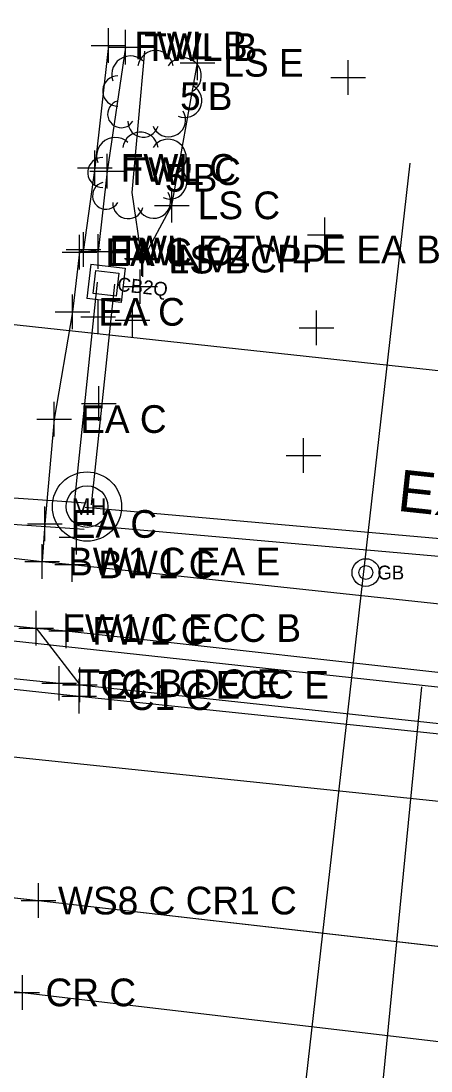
# Model space of a CAD drawing. Extents: x 1363693 to 1365209, y 422201 to 424153.
# Drawn here: x 1364393 to 1364416.6, y 423089.6 to 423150.2 of the extents above; entities that cross this region are included whole.
import ezdxf

# ---------------------------------------------------------------- set-up
doc = ezdxf.new("R2010")
doc.units = 0
for name, color, linetype in [('BASELINE-CL-RW', 7, 'Continuous'), ('BD_X_Building', 7, 'Continuous'), ('DR_X_Cells', 7, 'Continuous'), ('DR_X_Storm_Sewer', 7, 'Continuous'), ('DR_X_Text', 7, 'Continuous'), ('O-ALGN-BASELINE-WERK-CL-RW', 7, 'Continuous'), ('O-ALGN-TEXT-BASELINE-WERK-CL-RW', 7, 'Continuous'), ('OWNERS', 7, 'Continuous'), ('PM_X_Channelizing_Line', 7, 'Continuous'), ('RD_X_Wall', 7, 'Continuous'), ('SV_X_Original_Ground', 7, 'Continuous'), ('SV_X_Random_Point', 7, 'Continuous'), ('SV_X_Shot_Marker', 7, 'Continuous'), ('UT_X_Gas', 7, 'Continuous'), ('UT_X_Gas_Cells', 7, 'Continuous'), ('UT_X_Gas_Text', 7, 'Continuous'), ('UT_X_Sanitary_Line', 7, 'Continuous'), ('UT_X_Unknown_Cells', 7, 'Continuous'), ('UT_X_Water', 7, 'Continuous'), ('VG_X_Cells', 7, 'Continuous'), ('VG_X_Flower_Bed', 7, 'Continuous'), ('VG_X_Text', 7, 'Continuous')]:
    doc.layers.add(name, color=color, linetype=linetype)

msp = doc.modelspace()

# ---------------------------------------------------------------- linework, layer by layer
at = {"layer": 'BASELINE-CL-RW'}
msp.add_line((1364375.379, 423114.08), (1364395.155, 423111.981), dxfattribs=at)
msp.add_line((1364375.379, 423114.08), (1364395.155, 423111.981), dxfattribs=at)
msp.add_lwpolyline([(1364395.155, 423111.981), (1364396.345, 423111.901), (1364420.137, 423109.334), (1364425.243, 423108.722), (1364426.7, 423108.59)], dxfattribs=at)
at = {"layer": 'BD_X_Building'}
for p, q in [((1364398.003, 423148.827), (1364397.213, 423141.751)), ((1364398.997, 423148.734), (1364397.926, 423141.559)), ((1364397.213, 423141.751), (1364396.558, 423137.042)), ((1364397.926, 423141.559), (1364397.417, 423136.917)), ((1364397.417, 423136.917), (1364396.558, 423137.042))]:
    msp.add_line(p, q, dxfattribs=at)
at = {"layer": 'DR_X_Cells'}
for p, q in [((1364396.982, 423136.193), (1364396.757, 423134.206)), ((1364396.982, 423136.193), (1364398.969, 423135.968)), ((1364398.969, 423135.968), (1364398.744, 423133.981)), ((1364397.126, 423134.499), (1364397.275, 423135.824)), ((1364397.275, 423135.824), (1364398.6, 423135.675)), ((1364398.6, 423135.675), (1364398.451, 423134.35)), ((1364398.744, 423133.981), (1364396.757, 423134.206)), ((1364398.451, 423134.35), (1364397.126, 423134.499))]:
    msp.add_line(p, q, dxfattribs=at)
at = {"layer": 'DR_X_Storm_Sewer'}
for p, q in [((1364397.357, 423135.148), (1364396.017, 423122.391)), ((1364398.351, 423135.043), (1364397.011, 423122.287))]:
    msp.add_line(p, q, dxfattribs=at)
for points in [[(1364396.704, 423122.381), (1364292.466, 423129.632), (1364116.736, 423151.168)], [(1364116.553, 423149.679), (1364292.322, 423128.138), (1364396.6, 423120.885)], [(1364399.93, 423136.511), (1364399.379, 423140.322), (1364400.098, 423148.503)], [(1364399.93, 423136.511), (1364399.379, 423140.322), (1364400.098, 423148.503)], [(1364582.765, 423092.444), (1364570.467, 423106.795), (1364396.66, 423122.141)], [(1364396.572, 423121.144), (1364569.973, 423105.835), (1364582.006, 423091.794)]]:
    msp.add_lwpolyline(points, dxfattribs=at)
at = {"layer": 'O-ALGN-BASELINE-WERK-CL-RW'}
for points in [[(1364345.02, 423104.847), (1364369.674, 423102.16), (1364393.972, 423099.432), (1364419.048, 423096.561), (1364443.312, 423093.925), (1364451.526, 423093.036), (1364468.627, 423091.238), (1364493.852, 423089.842)], [(1364344.949, 423099.36), (1364369.026, 423096.77), (1364393.032, 423094.129), (1364418.879, 423091.081), (1364442.643, 423088.825), (1364467.917, 423086.086), (1364493.18, 423083.679), (1364518.018, 423081.408), (1364543.181, 423079.173), (1364568.054, 423076.965), (1364592.54, 423074.839), (1364617.51, 423072.5), (1364642.473, 423070.404), (1364666.864, 423068.234), (1364691.478, 423065.715)]]:
    msp.add_lwpolyline(points, dxfattribs=at)
at = {"layer": 'O-ALGN-TEXT-BASELINE-WERK-CL-RW'}
for points in [[(1364346.419, 423124.233), (1364371.073, 423121.613), (1364377.993, 423120.886), (1364394.176, 423119.014), (1364395.909, 423118.85), (1364420.904, 423116.17), (1364432.793, 423114.854), (1364445.849, 423113.459), (1364451.029, 423112.833), (1364470.499, 423110.769), (1364493.516, 423108.187), (1364495.355, 423108.072), (1364511.265, 423106.648), (1364520.276, 423105.924), (1364545.163, 423103.611)], [(1364345.955, 423120.338), (1364370.704, 423117.73), (1364377.302, 423116.907), (1364393.837, 423115.175), (1364395.564, 423115.012), (1364420.484, 423112.241), (1364428.47, 423111.311), (1364445.436, 423109.533), (1364454.484, 423108.631), (1364470.191, 423107.015), (1364490.846, 423104.574), (1364494.981, 423104.245), (1364515.675, 423102.289), (1364519.894, 423101.964), (1364544.07, 423099.593)]]:
    msp.add_lwpolyline(points, dxfattribs=at)
at = {"layer": 'OWNERS'}
msp.add_line((1364393.837, 423115.175), (1364396.345, 423111.901), dxfattribs=at)
for points in [[(1364396.558, 423137.042), (1364396.325, 423136.878), (1364395.921, 423133.438), (1364394.87, 423127.245), (1364394.323, 423121.187), (1364394.176, 423119.014)], [(1364320.806, 423119.405), (1364345.561, 423116.767), (1364370.383, 423114.062), (1364373.909, 423113.642), (1364396.32, 423111.238), (1364420.061, 423108.761), (1364425.197, 423108.148), (1364444.961, 423106.049), (1364457.021, 423104.742), (1364469.814, 423103.394), (1364487.439, 423101.485), (1364494.624, 423100.826), (1364518.333, 423098.452), (1364519.558, 423098.394), (1364540.805, 423096.489), (1364544.341, 423096.157), (1364569.726, 423093.884), (1364581.491, 423092.909)]]:
    msp.add_lwpolyline(points, dxfattribs=at)
at = {"layer": 'PM_X_Channelizing_Line'}
for p, q in [((1364369.674, 423102.16), (1364393.972, 423099.432)), ((1364369.674, 423102.16), (1364393.972, 423099.432)), ((1364393.972, 423099.432), (1364419.048, 423096.561)), ((1364393.972, 423099.432), (1364419.048, 423096.561))]:
    msp.add_line(p, q, dxfattribs=at)
at = {"layer": 'RD_X_Wall'}
for p, q in [((1364398.003, 423148.827), (1364397.213, 423141.751)), ((1364398.997, 423148.734), (1364397.926, 423141.559)), ((1364397.213, 423141.751), (1364396.558, 423137.042)), ((1364397.926, 423141.559), (1364397.417, 423136.917)), ((1364397.417, 423136.917), (1364396.558, 423137.042))]:
    msp.add_line(p, q, dxfattribs=at)
at = {"layer": 'SV_X_Original_Ground'}
for p, q in [((1364411.843, 423145.98), (1364411.843, 423147.98)), ((1364410.843, 423146.98), (1364412.843, 423146.98)), ((1364410.506, 423136.878), (1364410.506, 423138.878)), ((1364409.506, 423137.878), (1364411.506, 423137.878)), ((1364399.838, 423133.893), (1364399.838, 423135.893)), ((1364398.838, 423134.893), (1364400.838, 423134.893)), ((1364397.411, 423132.155), (1364397.411, 423134.155)), ((1364399.4, 423131.961), (1364399.4, 423133.961)), ((1364396.411, 423133.155), (1364398.411, 423133.155)), ((1364398.4, 423132.961), (1364400.4, 423132.961)), ((1364410.012, 423131.516), (1364410.012, 423133.516)), ((1364409.012, 423132.516), (1364411.012, 423132.516)), ((1364397.453, 423127.149), (1364397.453, 423129.149)), ((1364396.453, 423128.149), (1364398.453, 423128.149)), ((1364409.26, 423124.145), (1364409.26, 423126.145)), ((1364408.26, 423125.145), (1364410.26, 423125.145)), ((1364396.158, 423119.425), (1364396.158, 423121.425)), ((1364395.158, 423120.425), (1364397.158, 423120.425)), ((1364393.972, 423098.432), (1364393.972, 423100.432)), ((1364392.972, 423099.432), (1364394.972, 423099.432)), ((1364393.032, 423093.129), (1364393.032, 423095.129)), ((1364392.032, 423094.129), (1364394.032, 423094.129))]:
    msp.add_line(p, q, dxfattribs=at)
at = {"layer": 'SV_X_Random_Point'}
for p, q in [((1364398.003, 423147.827), (1364398.003, 423149.827)), ((1364398.997, 423147.734), (1364398.997, 423149.734)), ((1364397.003, 423148.827), (1364399.003, 423148.827)), ((1364397.997, 423148.734), (1364399.997, 423148.734)), ((1364403.139, 423146.823), (1364403.139, 423148.823)), ((1364402.139, 423147.823), (1364404.139, 423147.823)), ((1364397.213, 423140.751), (1364397.213, 423142.751)), ((1364397.926, 423140.559), (1364397.926, 423142.559)), ((1364396.213, 423141.751), (1364398.213, 423141.751)), ((1364396.926, 423141.559), (1364398.926, 423141.559)), ((1364401.66, 423138.59), (1364401.66, 423140.59)), ((1364400.66, 423139.59), (1364402.66, 423139.59)), ((1364396.558, 423136.042), (1364396.558, 423138.042)), ((1364397.417, 423135.917), (1364397.417, 423137.917)), ((1364399.988, 423135.454), (1364399.988, 423137.454)), ((1364395.558, 423137.042), (1364397.558, 423137.042)), ((1364396.417, 423136.917), (1364398.417, 423136.917)), ((1364398.988, 423136.454), (1364400.988, 423136.454))]:
    msp.add_line(p, q, dxfattribs=at)
at = {"layer": 'SV_X_Shot_Marker'}
for p, q in [((1364396.325, 423135.878), (1364396.325, 423137.878)), ((1364399.93, 423135.511), (1364399.93, 423137.511)), ((1364395.325, 423136.878), (1364397.325, 423136.878)), ((1364398.93, 423136.511), (1364400.93, 423136.511)), ((1364395.921, 423132.438), (1364395.921, 423134.438)), ((1364394.921, 423133.438), (1364396.921, 423133.438)), ((1364394.87, 423126.245), (1364394.87, 423128.245)), ((1364393.87, 423127.245), (1364395.87, 423127.245)), ((1364394.323, 423120.187), (1364394.323, 423122.187)), ((1364393.323, 423121.187), (1364395.323, 423121.187)), ((1364394.176, 423118.014), (1364394.176, 423120.014)), ((1364395.909, 423117.85), (1364395.909, 423119.85)), ((1364393.176, 423119.014), (1364395.176, 423119.014)), ((1364394.909, 423118.85), (1364396.909, 423118.85)), ((1364393.837, 423114.175), (1364393.837, 423116.175)), ((1364395.564, 423114.012), (1364395.564, 423116.012)), ((1364392.837, 423115.175), (1364394.837, 423115.175)), ((1364394.564, 423115.012), (1364396.564, 423115.012)), ((1364395.155, 423110.981), (1364395.155, 423112.981)), ((1364396.345, 423110.901), (1364396.345, 423112.901)), ((1364394.155, 423111.981), (1364396.155, 423111.981)), ((1364395.345, 423111.901), (1364397.345, 423111.901)), ((1364396.32, 423110.238), (1364396.32, 423112.238)), ((1364395.32, 423111.238), (1364397.32, 423111.238))]:
    msp.add_line(p, q, dxfattribs=at)
at = {"layer": 'UT_X_Gas'}
msp.add_line((1364415.407, 423142.029), (1364406.741, 423065.494), dxfattribs=at)
at = {"layer": 'UT_X_Gas_Cells'}
for radius in [0.8, 0.4]:
    msp.add_circle((1364412.868, 423118.379), radius, dxfattribs=at)
at = {"layer": 'UT_X_Sanitary_Line'}
msp.add_lwpolyline([(1364693.403, 423102.755), (1364519.502, 423118.915), (1364254.219, 423147.686), (1364120.797, 423178.489), (1364080.299, 423181.531), (1364078.775, 423157.716), (1364068.834, 423074.38), (1364132.412, 423042.257), (1364111.643, 422924.766), (1364032.031, 422957.358)], dxfattribs=at)
at = {"layer": 'UT_X_Unknown_Cells'}
for radius in [2, 1.2]:
    msp.add_circle((1364396.766, 423122.19), radius, dxfattribs=at)
at = {"layer": 'UT_X_Water'}
msp.add_line((1364410.118, 423050.66), (1364416.098, 423111.781), dxfattribs=at)
for points in [[(1363797.978, 423165.496), (1364047.142, 423141.995), (1364047.135, 423142.005), (1364251.213, 423122.543), (1364692.365, 423076.33)], [(1364199.274, 423140.77), (1364264.462, 423134.201), (1364302.919, 423131.268), (1364302.919, 423124.149), (1364488.328, 423104.035), (1364526.667, 423100.332), (1364656.437, 423088.194), (1364694.224, 423084.44)]]:
    msp.add_lwpolyline(points, dxfattribs=at)
at = {"layer": 'VG_X_Cells'}
for points in [[(1364399.996, 423147.938), (1364399.833, 423148.06), (1364399.65, 423148.15), (1364399.453, 423148.203), (1364399.249, 423148.218), (1364399.047, 423148.195), (1364398.852, 423148.134), (1364398.672, 423148.037), (1364398.514, 423147.909), (1364398.383, 423147.753), (1364398.283, 423147.574), (1364398.219, 423147.381), (1364398.193, 423147.178), (1364398.205, 423146.975), (1364398.255, 423146.777)], [(1364401.738, 423147.648), (1364401.692, 423147.838), (1364401.611, 423148.015), (1364401.498, 423148.174), (1364401.357, 423148.309), (1364401.193, 423148.415), (1364401.011, 423148.487), (1364400.82, 423148.524), (1364400.625, 423148.524), (1364400.433, 423148.487), (1364400.252, 423148.415), (1364400.087, 423148.309), (1364399.946, 423148.174), (1364399.833, 423148.015), (1364399.752, 423147.838), (1364399.706, 423147.648)], [(1364402.899, 423146.197), (1364403.05, 423146.319), (1364403.176, 423146.467), (1364403.272, 423146.636), (1364403.336, 423146.82), (1364403.364, 423147.013), (1364403.356, 423147.207), (1364403.312, 423147.397), (1364403.234, 423147.575), (1364403.124, 423147.735), (1364402.987, 423147.873), (1364402.826, 423147.983), (1364402.648, 423148.061), (1364402.458, 423148.105), (1364402.264, 423148.112), (1364402.072, 423148.084), (1364401.888, 423148.021), (1364401.719, 423147.925), (1364401.57, 423147.799), (1364401.448, 423147.648)], [(1364398.545, 423147.067), (1364398.385, 423147.052), (1364398.231, 423147.009), (1364398.087, 423146.937), (1364397.959, 423146.84), (1364397.85, 423146.721), (1364397.766, 423146.585), (1364397.708, 423146.435), (1364397.678, 423146.277), (1364397.678, 423146.116), (1364397.708, 423145.958), (1364397.766, 423145.808), (1364397.85, 423145.672), (1364397.959, 423145.553), (1364398.087, 423145.456), (1364398.231, 423145.385), (1364398.385, 423145.341), (1364398.545, 423145.326)], [(1364402.028, 423144.745), (1364402.204, 423144.687), (1364402.388, 423144.663), (1364402.573, 423144.674), (1364402.752, 423144.72), (1364402.92, 423144.799), (1364403.07, 423144.908), (1364403.196, 423145.044), (1364403.294, 423145.201), (1364403.361, 423145.374), (1364403.394, 423145.556), (1364403.391, 423145.741), (1364403.354, 423145.923), (1364403.283, 423146.094), (1364403.181, 423146.249), (1364403.051, 423146.381), (1364402.899, 423146.487)], [(1364398.545, 423145.616), (1364398.401, 423145.563), (1364398.27, 423145.483), (1364398.156, 423145.379), (1364398.066, 423145.255), (1364398.001, 423145.116), (1364397.965, 423144.967), (1364397.958, 423144.813), (1364397.981, 423144.661), (1364398.034, 423144.517), (1364398.114, 423144.385), (1364398.218, 423144.272), (1364398.341, 423144.181), (1364398.481, 423144.116), (1364398.63, 423144.079), (1364398.783, 423144.073), (1364398.935, 423144.096), (1364399.08, 423144.148), (1364399.211, 423144.228), (1364399.325, 423144.331), (1364399.416, 423144.455)], [(1364399.126, 423144.455), (1364399.135, 423144.284), (1364399.177, 423144.118), (1364399.251, 423143.963), (1364399.352, 423143.825), (1364399.478, 423143.709), (1364399.624, 423143.619), (1364399.785, 423143.559), (1364399.954, 423143.531), (1364400.125, 423143.536), (1364400.292, 423143.573), (1364400.449, 423143.642), (1364400.59, 423143.74), (1364400.709, 423143.863), (1364400.803, 423144.006), (1364400.867, 423144.165)], [(1364400.577, 423144.165), (1364400.664, 423143.996), (1364400.783, 423143.848), (1364400.927, 423143.725), (1364401.093, 423143.632), (1364401.273, 423143.574), (1364401.462, 423143.551), (1364401.651, 423143.565), (1364401.834, 423143.615), (1364402.004, 423143.7), (1364402.154, 423143.816), (1364402.279, 423143.959), (1364402.374, 423144.124), (1364402.435, 423144.303), (1364402.46, 423144.491), (1364402.449, 423144.681), (1364402.401, 423144.865), (1364402.319, 423145.035)], [(1364399.125, 423143.229), (1364398.962, 423143.351), (1364398.779, 423143.441), (1364398.582, 423143.494), (1364398.378, 423143.509), (1364398.176, 423143.486), (1364397.981, 423143.425), (1364397.801, 423143.328), (1364397.643, 423143.2), (1364397.512, 423143.044), (1364397.412, 423142.865), (1364397.348, 423142.672), (1364397.322, 423142.469), (1364397.334, 423142.266), (1364397.384, 423142.068)], [(1364400.867, 423142.939), (1364400.821, 423143.129), (1364400.74, 423143.306), (1364400.627, 423143.465), (1364400.486, 423143.6), (1364400.322, 423143.706), (1364400.14, 423143.778), (1364399.949, 423143.815), (1364399.754, 423143.815), (1364399.562, 423143.778), (1364399.381, 423143.706), (1364399.216, 423143.6), (1364399.075, 423143.465), (1364398.962, 423143.306), (1364398.881, 423143.129), (1364398.835, 423142.939)], [(1364402.028, 423141.488), (1364402.179, 423141.61), (1364402.305, 423141.758), (1364402.401, 423141.927), (1364402.465, 423142.111), (1364402.493, 423142.304), (1364402.485, 423142.498), (1364402.441, 423142.688), (1364402.363, 423142.866), (1364402.253, 423143.026), (1364402.116, 423143.164), (1364401.955, 423143.274), (1364401.777, 423143.352), (1364401.587, 423143.396), (1364401.393, 423143.403), (1364401.201, 423143.375), (1364401.017, 423143.312), (1364400.848, 423143.216), (1364400.699, 423143.09), (1364400.577, 423142.939)], [(1364397.674, 423142.358), (1364397.514, 423142.343), (1364397.36, 423142.3), (1364397.216, 423142.228), (1364397.088, 423142.131), (1364396.979, 423142.012), (1364396.895, 423141.876), (1364396.837, 423141.726), (1364396.807, 423141.568), (1364396.807, 423141.407), (1364396.837, 423141.249), (1364396.895, 423141.099), (1364396.979, 423140.963), (1364397.088, 423140.844), (1364397.216, 423140.747), (1364397.36, 423140.676), (1364397.514, 423140.632), (1364397.674, 423140.617)], [(1364401.157, 423140.036), (1364401.333, 423139.978), (1364401.517, 423139.954), (1364401.702, 423139.965), (1364401.881, 423140.011), (1364402.049, 423140.09), (1364402.199, 423140.199), (1364402.325, 423140.335), (1364402.423, 423140.492), (1364402.49, 423140.665), (1364402.523, 423140.847), (1364402.52, 423141.032), (1364402.483, 423141.214), (1364402.412, 423141.385), (1364402.31, 423141.54), (1364402.18, 423141.672), (1364402.028, 423141.778)], [(1364397.674, 423140.907), (1364397.53, 423140.854), (1364397.399, 423140.774), (1364397.285, 423140.67), (1364397.195, 423140.546), (1364397.13, 423140.407), (1364397.094, 423140.258), (1364397.087, 423140.104), (1364397.11, 423139.952), (1364397.163, 423139.808), (1364397.243, 423139.676), (1364397.347, 423139.563), (1364397.47, 423139.472), (1364397.61, 423139.407), (1364397.759, 423139.37), (1364397.912, 423139.364), (1364398.064, 423139.387), (1364398.209, 423139.439), (1364398.34, 423139.519), (1364398.454, 423139.622), (1364398.545, 423139.746)], [(1364399.706, 423139.456), (1364399.793, 423139.287), (1364399.912, 423139.139), (1364400.056, 423139.016), (1364400.222, 423138.923), (1364400.402, 423138.865), (1364400.591, 423138.842), (1364400.78, 423138.856), (1364400.963, 423138.906), (1364401.133, 423138.991), (1364401.283, 423139.107), (1364401.408, 423139.25), (1364401.503, 423139.415), (1364401.564, 423139.594), (1364401.589, 423139.782), (1364401.578, 423139.972), (1364401.53, 423140.156), (1364401.448, 423140.326)], [(1364398.255, 423139.746), (1364398.264, 423139.575), (1364398.306, 423139.409), (1364398.38, 423139.254), (1364398.481, 423139.116), (1364398.607, 423139), (1364398.753, 423138.91), (1364398.914, 423138.85), (1364399.083, 423138.822), (1364399.254, 423138.827), (1364399.421, 423138.864), (1364399.578, 423138.933), (1364399.719, 423139.031), (1364399.838, 423139.154), (1364399.932, 423139.297), (1364399.996, 423139.456)]]:
    msp.add_lwpolyline(points, dxfattribs=at)
at = {"layer": 'VG_X_Flower_Bed'}
for p, q in [((1364401.66, 423139.59), (1364403.139, 423147.823)), ((1364399.988, 423136.454), (1364401.66, 423139.59))]:
    msp.add_line(p, q, dxfattribs=at)

# ---------------------------------------------------------------- texts
at = {"layer": 'DR_X_Text'}
for s, height, rotation, p in [('CB2Q', 0.8, 353.55159, (1364398.486, 423134.652)), ('EX. 12" STM.', 2.4, 353.87176, (1364414.635, 423121.952))]:
    msp.add_text(s, height=height, rotation=rotation, dxfattribs=at).set_placement(p)
at = {"layer": 'SV_X_Original_Ground'}
for s, p in [('WS8 C CR1 C', (1364395.091, 423098.632)), ('CR C', (1364394.369, 423093.329))]:
    msp.add_text(s, height=1.6, dxfattribs=at).set_placement(p)
at = {"layer": 'SV_X_Random_Point'}
for s, p in [('FWL B', (1364399.503, 423148.027)), ('TWL B', (1364400.068, 423147.934)), ('LS E', (1364404.639, 423147.023)), ('FWL C', (1364398.713, 423140.951)), ('TWL C', (1364398.997, 423140.759)), ('LS C', (1364403.16, 423138.79)), ('FWL E TWL E EA B', (1364398.058, 423136.242)), ('TWL C', (1364398.488, 423136.117)), ('LS B', (1364401.488, 423135.654))]:
    msp.add_text(s, height=1.6, dxfattribs=at).set_placement(p)
at = {"layer": 'SV_X_Shot_Marker'}
for s, p in [('EA C', (1364397.825, 423136.078)), ('INV4CPP', (1364401.43, 423135.711)), ('EA C', (1364397.421, 423132.638)), ('EA C', (1364396.37, 423126.445)), ('EA C', (1364395.823, 423120.387)), ('BW1 C EA E', (1364395.676, 423118.214)), ('BW1 C', (1364397.409, 423118.05)), ('FW1 C ECC B', (1364395.337, 423114.375)), ('FW1 C', (1364397.064, 423114.212)), ('TC1 B DC E', (1364396.226, 423111.181)), ('TC1 C ECC E', (1364397.416, 423111.101)), ('FC1 C', (1364397.82, 423110.438))]:
    msp.add_text(s, height=1.6, dxfattribs=at).set_placement(p)
at = {"layer": 'UT_X_Gas_Text'}
msp.add_text('GB', height=0.8, dxfattribs=at).set_placement((1364413.536, 423117.979))
at = {"layer": 'UT_X_Unknown_Cells'}
msp.add_text('MH', height=0.96, dxfattribs=at).set_placement((1364395.897, 423121.71))
at = {"layer": 'VG_X_Text'}
for p in [(1364402.139, 423145.092), (1364401.268, 423140.383)]:
    msp.add_text("5'B", height=1.6, dxfattribs=at).set_placement(p)

doc.saveas('drawing.dxf')
